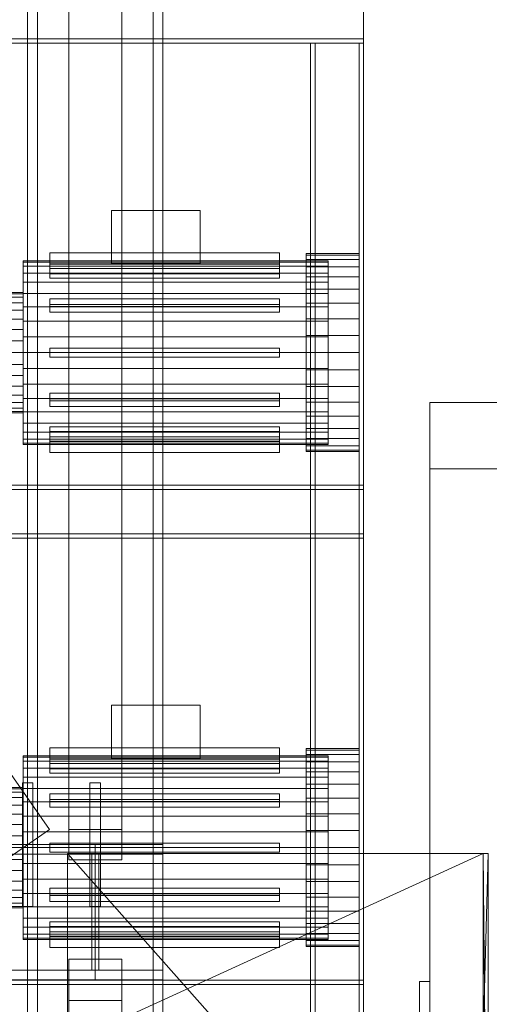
# Model space of a CAD drawing. Header units: millimetres. Extents: x -1970 to 61924, y -58230 to 6847.
# Tile 265 of 656: x 1736 to 2267, y -34531 to -33417. Entities that reach past the tile are written whole.
import ezdxf

# ---------------------------------------------------------------- set-up
doc = ezdxf.new("R2010")
doc.units = ezdxf.units.MM
for name, color, linetype, lineweight in [('COTAS_P', 1, 'Continuous', 0), ('frontal_secador', 7, 'Continuous', 0), ('frontal_tolva', 7, 'Continuous', 0)]:
    doc.layers.add(name, color=color, linetype=linetype, lineweight=lineweight)
doc.dimstyles.new('R19_100', dxfattribs={"dimtxt": 250, "dimasz": 150, "dimexe": 150, "dimexo": 80, "dimgap": 100, "dimtad": 1, "dimtih": 1, "dimtoh": 1, "dimdsep": 46, "dimcen": 0.09, "dimadec": 0, "dimazin": 0, "dimtfac": 1, "dimtdec": 4, "dimtofl": 0, "dimtmove": 0, "dimatfit": 3, "dimfxl": 1, "dimtolj": 1, "dimtzin": 0, "dimarcsym": 0})

# ---------------------------------------------------------------- blocks, each defined once
blk = doc.blocks.new('DIM_R26_43')
at = {"layer": 'COTAS_P'}
for p, q in [((-1750, -34600), (-1600, -34555)), ((2600, -34600), (2450, -34555)), ((-1750, -35500), (-1750, -34600)), ((-1750, -34600), (2600, -34600)), ((-1750, -34600), (-1600, -34645)), ((2600, -34600), (2450, -34645)), ((2600, -35500), (2600, -34600))]:
    blk.add_line(p, q, dxfattribs=at)
blk.add_text('4350 P', height=250, dxfattribs=at).set_placement((425, -34500))

msp = doc.modelspace()

# ---------------------------------------------------------------- linework, layer by layer
at = {"layer": 'frontal_secador'}
for p, q in [((2125, -33438.5), (2125, -33388.5)), ((1325, -33438.5), (2125, -33438.5)), ((2125, -33443.5), (2125, -33438.5)), ((1325, -33443.5), (2125, -33443.5)), ((2065, -33443.5), (2070, -33443.5)), ((2065, -35980), (2065, -33443.5)), ((2070, -35980), (2070, -33443.5)), ((2070, -33443.5), (2120, -33443.5)), ((2120, -33443.5), (2125, -33443.5)), ((2120, -35980), (2120, -33443.5)), ((2125, -35980), (2125, -33443.5)), ((1840, -33632.5), (1940, -33632.5)), ((1840, -33692.5), (1840, -33632.5)), ((1940, -33692.5), (1940, -33632.5)), ((2030, -33680.5), (1770, -33680.5)), ((1770, -33680.5), (1770, -33693.5)), ((2030, -33693.5), (2030, -33680.5)), ((2060, -33683.202), (2060, -33681.5)), ((2120, -33681.5), (2060, -33681.5)), ((2060, -33688.254), (2060, -33683.202)), ((2120, -33683.202), (2060, -33683.202)), ((2120, -33683.202), (2120, -33681.5)), ((2120, -33688.254), (2120, -33683.202)), ((1740, -33691.08), (1740, -33689.5)), ((2085, -33689.5), (1740, -33689.5)), ((1740, -33695.772), (1740, -33691.08)), ((2085, -33691.08), (1740, -33691.08)), ((1740, -33703.433), (1740, -33695.772)), ((2085, -33695.772), (1740, -33695.772)), ((1770, -33704.397), (1770, -33693.139)), ((1770, -33693.139), (2030, -33693.139)), ((1770, -33698.139), (1770, -33693.139)), ((1770, -33693.5), (2030, -33693.5)), ((1840, -33692.5), (1940, -33692.5)), ((2030, -33693.139), (2030, -33704.397)), ((2030, -33693.139), (2030, -33698.139)), ((2060, -33696.505), (2060, -33688.254)), ((2120, -33688.254), (2060, -33688.254)), ((2060, -33707.703), (2060, -33696.505)), ((2120, -33696.505), (2060, -33696.505)), ((2085, -33691.08), (2085, -33689.5)), ((2085, -33695.772), (2085, -33691.08)), ((2085, -33703.433), (2085, -33695.772)), ((2120, -33696.505), (2120, -33688.254)), ((2120, -33707.703), (2120, -33696.505)), ((1740, -33713.831), (1740, -33703.433)), ((2085, -33703.433), (1740, -33703.433)), ((2030, -33698.139), (1770, -33698.139)), ((1770, -33698.139), (1770, -33709.397)), ((2030, -33704.397), (1770, -33704.397)), ((1770, -33704.397), (1770, -33709.397)), ((2030, -33709.397), (2030, -33698.139)), ((2030, -33709.397), (2030, -33704.397)), ((2060, -33721.508), (2060, -33707.703)), ((2120, -33707.703), (2060, -33707.703)), ((2085, -33713.831), (2085, -33703.433)), ((2120, -33721.508), (2120, -33707.703)), ((1740, -33726.65), (1740, -33713.831)), ((2085, -33713.831), (1740, -33713.831)), ((1770, -33709.397), (2030, -33709.397)), ((2085, -33726.65), (2085, -33713.831)), ((1740, -33725.5), (1715, -33725.5)), ((1740, -33726.807), (1715, -33726.807)), ((1740, -33726.807), (1740, -33725.5)), ((1740, -33741.5), (1740, -33726.65)), ((2085, -33726.65), (1740, -33726.65)), ((1740, -33730.676), (1740, -33726.807)), ((2060, -33737.5), (2060, -33721.508)), ((2120, -33721.508), (2060, -33721.508)), ((2085, -33741.5), (2085, -33726.65)), ((2120, -33737.5), (2120, -33721.508)), ((1740, -33730.676), (1715, -33730.676)), ((1740, -33736.96), (1715, -33736.96)), ((1740, -33736.96), (1740, -33730.676)), ((1740, -33745.417), (1740, -33736.96)), ((1770, -33739.17), (1770, -33732.67)), ((1770, -33732.67), (2030, -33732.67)), ((1770, -33741.33), (1770, -33732.67)), ((2030, -33739.17), (1770, -33739.17)), ((1770, -33739.17), (1770, -33747.83)), ((2030, -33741.33), (1770, -33741.33)), ((1770, -33741.33), (1770, -33747.83)), ((2030, -33732.67), (2030, -33739.17)), ((2030, -33732.67), (2030, -33741.33)), ((2030, -33747.83), (2030, -33739.17)), ((2030, -33747.83), (2030, -33741.33)), ((2060, -33755.194), (2060, -33737.5)), ((2120, -33737.5), (2060, -33737.5)), ((2120, -33755.194), (2120, -33737.5)), ((1740, -33745.417), (1715, -33745.417)), ((1740, -33757.93), (1740, -33741.5)), ((2085, -33741.5), (1740, -33741.5)), ((1740, -33755.721), (1740, -33745.417)), ((1770, -33747.83), (2030, -33747.83)), ((2085, -33757.93), (2085, -33741.5)), ((1740, -33755.721), (1715, -33755.721)), ((1740, -33767.478), (1740, -33755.721)), ((1740, -33775.441), (1740, -33757.93)), ((2085, -33757.93), (1740, -33757.93)), ((2060, -33774.051), (2060, -33755.194)), ((2120, -33755.194), (2060, -33755.194)), ((2085, -33775.441), (2085, -33757.93)), ((2120, -33774.051), (2120, -33755.194)), ((1740, -33767.478), (1715, -33767.478)), ((1740, -33780.234), (1740, -33767.478)), ((2060, -33793.5), (2060, -33774.051)), ((2120, -33774.051), (2060, -33774.051)), ((2120, -33793.5), (2120, -33774.051)), ((1740, -33780.234), (1715, -33780.234)), ((1740, -33793.5), (1740, -33775.441)), ((2085, -33775.441), (1740, -33775.441)), ((1740, -33793.5), (1740, -33780.234)), ((2085, -33793.5), (2085, -33775.441)), ((1715, -33793.5), (1740, -33793.5)), ((1740, -33793.5), (1740, -33811.559)), ((1740, -33793.5), (2085, -33793.5)), ((1740, -33806.766), (1740, -33793.5)), ((1770, -33788.5), (2030, -33788.5)), ((1770, -33798.5), (1770, -33788.5)), ((2030, -33798.5), (2030, -33788.5)), ((2060, -33793.5), (2060, -33812.949)), ((2060, -33793.5), (2120, -33793.5)), ((2085, -33811.559), (2085, -33793.5)), ((2120, -33812.949), (2120, -33793.5)), ((1740, -33806.766), (1715, -33806.766)), ((1740, -33806.766), (1740, -33819.522)), ((1770, -33798.5), (2030, -33798.5)), ((1740, -33811.559), (1740, -33829.07)), ((2085, -33811.559), (1740, -33811.559)), ((2060, -33812.949), (2060, -33831.806)), ((2120, -33812.949), (2060, -33812.949)), ((2085, -33811.559), (2085, -33829.07)), ((2120, -33812.949), (2120, -33831.806)), ((1740, -33819.522), (1715, -33819.522)), ((1740, -33819.522), (1740, -33831.279)), ((1740, -33829.07), (1740, -33845.5)), ((2085, -33829.07), (1740, -33829.07)), ((2085, -33829.07), (2085, -33845.5)), ((1740, -33831.279), (1715, -33831.279)), ((1740, -33841.583), (1715, -33841.583)), ((1740, -33831.279), (1740, -33841.583)), ((1740, -33841.583), (1740, -33850.04)), ((1770, -33839.17), (2030, -33839.17)), ((1770, -33845.67), (1770, -33839.17)), ((1770, -33847.83), (1770, -33839.17)), ((2030, -33839.17), (2030, -33845.67)), ((2030, -33839.17), (2030, -33847.83)), ((2060, -33831.806), (2060, -33849.5)), ((2120, -33831.806), (2060, -33831.806)), ((2120, -33831.806), (2120, -33849.5)), ((1740, -33850.04), (1715, -33850.04)), ((1740, -33845.5), (1740, -33860.35)), ((2085, -33845.5), (1740, -33845.5)), ((1740, -33850.04), (1740, -33856.324)), ((2030, -33845.67), (1770, -33845.67)), ((1770, -33845.67), (1770, -33854.33)), ((1770, -33847.83), (1770, -33854.33)), ((2030, -33847.83), (1770, -33847.83)), ((2030, -33854.33), (2030, -33845.67)), ((2030, -33854.33), (2030, -33847.83)), ((2060, -33849.5), (2060, -33865.492)), ((2120, -33849.5), (2060, -33849.5)), ((2085, -33845.5), (2085, -33860.35)), ((2120, -33849.5), (2120, -33865.492)), ((2200, -33850), (3700, -33850)), ((2200, -33925), (2200, -33850)), ((1740, -33856.324), (1715, -33856.324)), ((1740, -33860.193), (1715, -33860.193)), ((1740, -33861.5), (1715, -33861.5)), ((1740, -33856.324), (1740, -33860.193)), ((1740, -33860.193), (1740, -33861.5)), ((1740, -33860.35), (1740, -33873.169)), ((2085, -33860.35), (1740, -33860.35)), ((1770, -33854.33), (2030, -33854.33)), ((2085, -33860.35), (2085, -33873.169)), ((1740, -33873.169), (1740, -33883.567)), ((2085, -33873.169), (1740, -33873.169)), ((2060, -33865.492), (2060, -33879.297)), ((2120, -33865.492), (2060, -33865.492)), ((2085, -33873.169), (2085, -33883.567)), ((2120, -33865.492), (2120, -33879.297)), ((1740, -33883.567), (1740, -33891.228)), ((2085, -33883.567), (1740, -33883.567)), ((1770, -33877.603), (2030, -33877.603)), ((1770, -33888.861), (1770, -33877.603)), ((1770, -33882.603), (1770, -33877.603)), ((1770, -33882.603), (1770, -33893.861)), ((2030, -33882.603), (1770, -33882.603)), ((2030, -33877.603), (2030, -33888.861)), ((2030, -33877.603), (2030, -33882.603)), ((2030, -33893.861), (2030, -33882.603)), ((2060, -33879.297), (2060, -33890.495)), ((2120, -33879.297), (2060, -33879.297)), ((2085, -33883.567), (2085, -33891.228)), ((2120, -33879.297), (2120, -33890.495)), ((1740, -33891.228), (1740, -33895.92)), ((2085, -33891.228), (1740, -33891.228)), ((1740, -33895.92), (1740, -33897.5)), ((2085, -33895.92), (1740, -33895.92)), ((2030, -33888.861), (1770, -33888.861)), ((1770, -33888.861), (1770, -33893.861)), ((1770, -33893.5), (2030, -33893.5)), ((1770, -33906.5), (1770, -33893.5)), ((1770, -33893.861), (2030, -33893.861)), ((2030, -33893.861), (2030, -33888.861)), ((2030, -33893.5), (2030, -33906.5)), ((2060, -33890.495), (2060, -33898.746)), ((2120, -33890.495), (2060, -33890.495)), ((2085, -33891.228), (2085, -33895.92)), ((2085, -33895.92), (2085, -33897.5)), ((2120, -33890.495), (2120, -33898.746)), ((2085, -33897.5), (1740, -33897.5)), ((2030, -33906.5), (1770, -33906.5)), ((2060, -33898.746), (2060, -33903.798)), ((2120, -33898.746), (2060, -33898.746)), ((2060, -33903.798), (2060, -33905.5)), ((2120, -33903.798), (2060, -33903.798)), ((2120, -33905.5), (2060, -33905.5)), ((2120, -33898.746), (2120, -33903.798)), ((2120, -33903.798), (2120, -33905.5)), ((2200, -33925), (2275, -33925)), ((2200, -35865), (2200, -33925)), ((2200, -33925), (3700, -33925)), ((1325, -33943.5), (2125, -33943.5)), ((1325, -33948.5), (2125, -33948.5)), ((2125, -33948.5), (2125, -33943.5)), ((2125, -33998.5), (2125, -33948.5)), ((1325, -33998.5), (2125, -33998.5)), ((1325, -34003.5), (2125, -34003.5)), ((2125, -34003.5), (2125, -33998.5)), ((1840, -34192.5), (1940, -34192.5)), ((1840, -34252.5), (1840, -34192.5)), ((1940, -34252.5), (1940, -34192.5)), ((2030, -34240.5), (1770, -34240.5)), ((1770, -34240.5), (1770, -34253.5)), ((2030, -34253.5), (2030, -34240.5)), ((2060, -34243.202), (2060, -34241.5)), ((2120, -34241.5), (2060, -34241.5)), ((2120, -34243.202), (2120, -34241.5)), ((1740, -34251.08), (1740, -34249.5)), ((2085, -34249.5), (1740, -34249.5)), ((1740, -34255.772), (1740, -34251.08)), ((2085, -34251.08), (1740, -34251.08)), ((1770, -34264.397), (1770, -34253.139)), ((1770, -34253.139), (2030, -34253.139)), ((1770, -34258.139), (1770, -34253.139)), ((1770, -34253.5), (2030, -34253.5)), ((1840, -34252.5), (1940, -34252.5)), ((2030, -34253.139), (2030, -34264.397)), ((2030, -34253.139), (2030, -34258.139)), ((2060, -34248.254), (2060, -34243.202)), ((2120, -34243.202), (2060, -34243.202)), ((2060, -34256.505), (2060, -34248.254)), ((2120, -34248.254), (2060, -34248.254)), ((2085, -34251.08), (2085, -34249.5)), ((2085, -34255.772), (2085, -34251.08)), ((2120, -34248.254), (2120, -34243.202)), ((2120, -34256.505), (2120, -34248.254)), ((1740, -34263.433), (1740, -34255.772)), ((2085, -34255.772), (1740, -34255.772)), ((1740, -34273.831), (1740, -34263.433)), ((2085, -34263.433), (1740, -34263.433)), ((2030, -34258.139), (1770, -34258.139)), ((1770, -34258.139), (1770, -34269.397)), ((2030, -34264.397), (1770, -34264.397)), ((1770, -34264.397), (1770, -34269.397)), ((2030, -34269.397), (2030, -34258.139)), ((2030, -34269.397), (2030, -34264.397)), ((2060, -34267.703), (2060, -34256.505)), ((2120, -34256.505), (2060, -34256.505)), ((2085, -34263.433), (2085, -34255.772)), ((2085, -34273.831), (2085, -34263.433)), ((2120, -34267.703), (2120, -34256.505)), ((1740, -34286.65), (1740, -34273.831)), ((2085, -34273.831), (1740, -34273.831)), ((1770, -34269.397), (2030, -34269.397)), ((2060, -34281.508), (2060, -34267.703)), ((2120, -34267.703), (2060, -34267.703)), ((2085, -34286.65), (2085, -34273.831)), ((2120, -34281.508), (2120, -34267.703)), ((1740, -34285.5), (1715, -34285.5)), ((1740, -34286.807), (1715, -34286.807)), ((1740, -34286.807), (1740, -34285.5)), ((1740, -34301.5), (1740, -34286.65)), ((2085, -34286.65), (1740, -34286.65)), ((1740, -34290.676), (1740, -34286.807)), ((2060, -34297.5), (2060, -34281.508)), ((2120, -34281.508), (2060, -34281.508)), ((2085, -34301.5), (2085, -34286.65)), ((2120, -34297.5), (2120, -34281.508)), ((1740, -34290.676), (1715, -34290.676)), ((1740, -34296.96), (1715, -34296.96)), ((1740, -34296.96), (1740, -34290.676)), ((1740, -34305.417), (1740, -34296.96)), ((1770, -34299.17), (1770, -34292.67)), ((1770, -34292.67), (2030, -34292.67)), ((1770, -34301.33), (1770, -34292.67)), ((2030, -34292.67), (2030, -34299.17)), ((2030, -34292.67), (2030, -34301.33)), ((2060, -34315.194), (2060, -34297.5)), ((2120, -34297.5), (2060, -34297.5)), ((2120, -34315.194), (2120, -34297.5)), ((1740, -34305.417), (1715, -34305.417)), ((1740, -34317.93), (1740, -34301.5)), ((2085, -34301.5), (1740, -34301.5)), ((1740, -34315.721), (1740, -34305.417)), ((2030, -34299.17), (1770, -34299.17)), ((1770, -34299.17), (1770, -34307.83)), ((2030, -34301.33), (1770, -34301.33)), ((1770, -34301.33), (1770, -34307.83)), ((1770, -34307.83), (2030, -34307.83)), ((2030, -34307.83), (2030, -34299.17)), ((2030, -34307.83), (2030, -34301.33)), ((2085, -34317.93), (2085, -34301.5)), ((1740, -34315.721), (1715, -34315.721)), ((1740, -34327.478), (1740, -34315.721)), ((1740, -34335.441), (1740, -34317.93)), ((2085, -34317.93), (1740, -34317.93)), ((2060, -34334.051), (2060, -34315.194)), ((2120, -34315.194), (2060, -34315.194)), ((2085, -34335.441), (2085, -34317.93)), ((2120, -34334.051), (2120, -34315.194)), ((1740, -34327.478), (1715, -34327.478)), ((1740, -34340.234), (1740, -34327.478)), ((1740, -34340.234), (1715, -34340.234)), ((1740, -34353.5), (1740, -34335.441)), ((2085, -34335.441), (1740, -34335.441)), ((1740, -34353.5), (1740, -34340.234)), ((2060, -34353.5), (2060, -34334.051)), ((2120, -34334.051), (2060, -34334.051)), ((2085, -34353.5), (2085, -34335.441)), ((2120, -34353.5), (2120, -34334.051)), ((1715, -34353.5), (1740, -34353.5)), ((1740, -34353.5), (1740, -34371.559)), ((1740, -34353.5), (2085, -34353.5)), ((1740, -34366.766), (1740, -34353.5)), ((1770, -34348.5), (2030, -34348.5)), ((1770, -34358.5), (1770, -34348.5)), ((2030, -34358.5), (2030, -34348.5)), ((2060, -34353.5), (2060, -34372.949)), ((2060, -34353.5), (2120, -34353.5)), ((2085, -34371.559), (2085, -34353.5)), ((2120, -34372.949), (2120, -34353.5)), ((1770, -34358.5), (2030, -34358.5)), ((1790, -34575.203), (1790, -34360)), ((1790, -34890), (1790, -34360)), ((2260, -34890), (1790, -34360)), ((2260, -34360), (1790, -34360)), ((2260, -34360), (1790, -34575.203)), ((2260, -34360), (2260, -34575.203)), ((2260, -34360), (2260, -34890)), ((2266, -34890), (2260, -34360)), ((2266, -34360), (2260, -34360)), ((2266, -34360), (2260, -34575.203)), ((2266, -34360), (2266, -34575.203)), ((2266, -34360), (2266, -34890)), ((1740, -34366.766), (1715, -34366.766)), ((1740, -34366.766), (1740, -34379.522)), ((1740, -34371.559), (1740, -34389.07)), ((2085, -34371.559), (1740, -34371.559)), ((2060, -34372.949), (2060, -34391.806)), ((2120, -34372.949), (2060, -34372.949)), ((2085, -34371.559), (2085, -34389.07)), ((2120, -34372.949), (2120, -34391.806)), ((1740, -34379.522), (1715, -34379.522)), ((1740, -34379.522), (1740, -34391.279)), ((1740, -34391.279), (1715, -34391.279)), ((1740, -34389.07), (1740, -34405.5)), ((2085, -34389.07), (1740, -34389.07)), ((1740, -34391.279), (1740, -34401.583)), ((2060, -34391.806), (2060, -34409.5)), ((2120, -34391.806), (2060, -34391.806)), ((2085, -34389.07), (2085, -34405.5)), ((2120, -34391.806), (2120, -34409.5)), ((1740, -34401.583), (1715, -34401.583)), ((1740, -34401.583), (1740, -34410.04)), ((1740, -34405.5), (1740, -34420.35)), ((2085, -34405.5), (1740, -34405.5)), ((1770, -34399.17), (2030, -34399.17)), ((1770, -34405.67), (1770, -34399.17)), ((1770, -34407.83), (1770, -34399.17)), ((2030, -34405.67), (1770, -34405.67)), ((1770, -34405.67), (1770, -34414.33)), ((1770, -34407.83), (1770, -34414.33)), ((2030, -34407.83), (1770, -34407.83)), ((2030, -34399.17), (2030, -34405.67)), ((2030, -34399.17), (2030, -34407.83)), ((2030, -34414.33), (2030, -34405.67)), ((2030, -34414.33), (2030, -34407.83)), ((2060, -34409.5), (2060, -34425.492)), ((2120, -34409.5), (2060, -34409.5)), ((2085, -34405.5), (2085, -34420.35)), ((2120, -34409.5), (2120, -34425.492)), ((1740, -34410.04), (1715, -34410.04)), ((1740, -34416.324), (1715, -34416.324)), ((1740, -34420.193), (1715, -34420.193)), ((1740, -34410.04), (1740, -34416.324)), ((1740, -34416.324), (1740, -34420.193)), ((1740, -34420.193), (1740, -34421.5)), ((1740, -34420.35), (1740, -34433.169)), ((2085, -34420.35), (1740, -34420.35)), ((1770, -34414.33), (2030, -34414.33)), ((2085, -34420.35), (2085, -34433.169)), ((1740, -34421.5), (1715, -34421.5)), ((2060, -34425.492), (2060, -34439.297)), ((2120, -34425.492), (2060, -34425.492)), ((2120, -34425.492), (2120, -34439.297)), ((1740, -34433.169), (1740, -34443.567)), ((2085, -34433.169), (1740, -34433.169)), ((1770, -34437.603), (2030, -34437.603)), ((1770, -34448.861), (1770, -34437.603)), ((1770, -34442.603), (1770, -34437.603)), ((1770, -34442.603), (1770, -34453.861)), ((2030, -34442.603), (1770, -34442.603)), ((2030, -34437.603), (2030, -34448.861)), ((2030, -34437.603), (2030, -34442.603)), ((2030, -34453.861), (2030, -34442.603)), ((2060, -34439.297), (2060, -34450.495)), ((2120, -34439.297), (2060, -34439.297)), ((2085, -34433.169), (2085, -34443.567)), ((2120, -34439.297), (2120, -34450.495)), ((1740, -34443.567), (1740, -34451.228)), ((2085, -34443.567), (1740, -34443.567)), ((1740, -34451.228), (1740, -34455.92)), ((2085, -34451.228), (1740, -34451.228)), ((2030, -34448.861), (1770, -34448.861)), ((1770, -34448.861), (1770, -34453.861)), ((1770, -34453.5), (2030, -34453.5)), ((1770, -34466.5), (1770, -34453.5)), ((1770, -34453.861), (2030, -34453.861)), ((2030, -34453.861), (2030, -34448.861)), ((2030, -34453.5), (2030, -34466.5)), ((2060, -34450.495), (2060, -34458.746)), ((2120, -34450.495), (2060, -34450.495)), ((2085, -34443.567), (2085, -34451.228)), ((2085, -34451.228), (2085, -34455.92)), ((2120, -34450.495), (2120, -34458.746)), ((1740, -34455.92), (1740, -34457.5)), ((2085, -34455.92), (1740, -34455.92)), ((2085, -34457.5), (1740, -34457.5)), ((2060, -34458.746), (2060, -34463.798)), ((2120, -34458.746), (2060, -34458.746)), ((2060, -34463.798), (2060, -34465.5)), ((2120, -34463.798), (2060, -34463.798)), ((2085, -34455.92), (2085, -34457.5)), ((2120, -34458.746), (2120, -34463.798)), ((2120, -34463.798), (2120, -34465.5)), ((2030, -34466.5), (1770, -34466.5)), ((2120, -34465.5), (2060, -34465.5)), ((1325, -34503.5), (2125, -34503.5)), ((1325, -34508.5), (2125, -34508.5)), ((2125, -34508.5), (2125, -34503.5)), ((2125, -34558.5), (2125, -34508.5)), ((2188, -34505), (2200, -34505)), ((2188, -34540), (2188, -34505)), ((2200, -34540), (2200, -34505))]:
    msp.add_line(p, q, dxfattribs=at)
at = {"layer": 'frontal_tolva'}
for p, q in [((1745, -35980), (1745, -32700)), ((1756, -35980), (1756, -32700)), ((1887, -35980), (1887, -32700)), ((1898, -35980), (1898, -32700)), ((1769.584, -34332.806), (722.584, -32835.806)), ((1791.5, -34332.806), (1791.5, -32835.806)), ((1851.5, -32835.806), (1851.5, -34332.806)), ((1791.5, -32870.194), (1791.5, -34367.194)), ((1851.5, -34367.194), (1851.5, -32870.194)), ((1739, -34280), (1751, -34280)), ((1739, -34420), (1739, -34280)), ((1751, -34420), (1751, -34280)), ((1815.5, -34280), (1827.5, -34280)), ((1815.5, -34420), (1815.5, -34280)), ((1827.5, -34420), (1827.5, -34280)), ((1769.584, -34332.806), (1720.416, -34367.194)), ((1851.5, -34332.806), (1791.5, -34332.806)), ((1791.5, -34332.806), (1791.5, -34367.194)), ((1851.5, -34367.194), (1851.5, -34332.806)), ((-1821.5, -34350), (1821.5, -34350)), ((1745, -34350), (1898, -34350)), ((1745, -34361), (1745, -34350)), ((1821.5, -34361), (1821.5, -34350)), ((1898, -34361), (1898, -34350)), ((-1821.5, -34361), (1821.5, -34361)), ((1745, -34361), (1898, -34361)), ((1817.5, -34361), (1825.5, -34361)), ((1817.5, -34492), (1817.5, -34361)), ((1821.5, -34492), (1821.5, -34361)), ((1825.5, -34492), (1825.5, -34361)), ((1791.5, -34367.194), (1851.5, -34367.194)), ((1739, -34420), (1751, -34420)), ((1815.5, -34420), (1827.5, -34420)), ((1791.5, -35316.567), (1791.5, -34479.567)), ((1791.5, -34479.567), (1851.5, -34479.567)), ((1791.5, -34526.433), (1791.5, -34479.567)), ((1851.5, -34479.567), (1851.5, -35316.567)), ((1851.5, -34479.567), (1851.5, -34526.433)), ((-1821.5, -34492), (1821.5, -34492)), ((1745, -34492), (1898, -34492)), ((1745, -34503), (1745, -34492)), ((1817.5, -34492), (1825.5, -34492)), ((1821.5, -34503), (1821.5, -34492)), ((1898, -34503), (1898, -34492)), ((-1821.5, -34503), (1821.5, -34503)), ((1745, -34503), (1898, -34503)), ((1851.5, -34526.433), (1791.5, -34526.433)), ((1791.5, -34526.433), (1791.5, -35363.433)), ((1851.5, -35363.433), (1851.5, -34526.433))]:
    msp.add_line(p, q, dxfattribs=at)

# ---------------------------------------------------------------- dimensions: what is measured, and where the dimension line sits
at = {"layer": 'COTAS_P'}
dim = msp.add_aligned_dim(p1=(-1750, -35500), p2=(2600, -35500), distance=900, text='<> P', dimstyle='R19_100', dxfattribs=at)
dim.commit()
dim.dimension.update_dxf_attribs({"geometry": 'DIM_R26_43', "text_midpoint": (425, -34600)})

doc.saveas('drawing.dxf')
